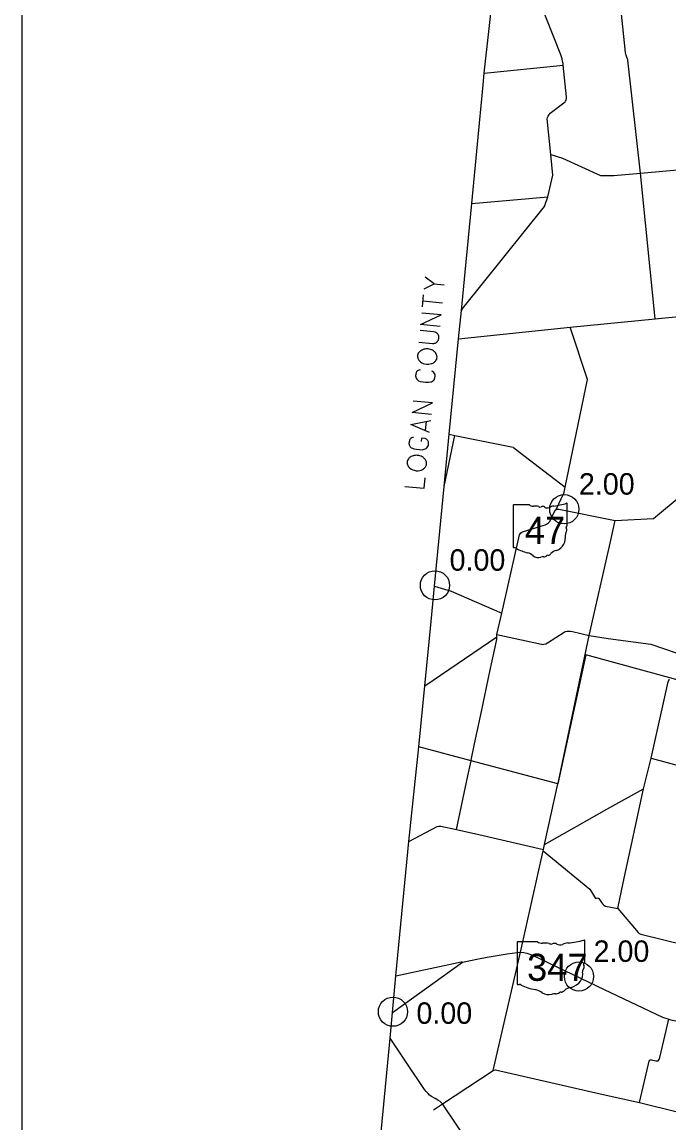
# Model space of a CAD drawing. Extents: x 1659811 to 1934326, y 644115 to 934867.
# Drawn here: x 1659811 to 1693029, y 848887 to 905376 of the extents above; entities that cross this region are included whole.
import ezdxf

# ---------------------------------------------------------------- set-up
doc = ezdxf.new("R2010")
doc.units = 0
for name, color, linetype in [('Default', 7, 'Continuous'), ('GM_X_Adjacent_County_Text', 7, 'Continuous'), ('GM_X_County', 7, 'Continuous'), ('GM_X_County_Road', 7, 'Continuous'), ('GM_X_State_Route', 7, 'Continuous'), ('GM_X_State_Shield', 7, 'Continuous'), ('GM_X_Township', 7, 'Continuous'), ('GM_X_Township_Road', 7, 'Continuous'), ('SC_Scratch1', 7, 'Continuous')]:
    doc.layers.add(name, color=color, linetype=linetype)

msp = doc.modelspace()

# ---------------------------------------------------------------- linework, layer by layer
at = {"layer": 'Default'}
for centre in [(1687654, 880377), (1681014, 876473), (1688408, 856403), (1678856, 854597)]:
    msp.add_circle(centre, 750, dxfattribs=at)
at = {"layer": 'GM_X_Adjacent_County_Text'}
for p, q in [((1680965, 891941), (1681482, 891891)), ((1680366, 890758), (1680427, 891377)), ((1680397, 891072), (1681392, 890974)), ((1680557, 884877), (1680511, 884415))]:
    msp.add_line(p, q, dxfattribs=at)
for points in [[(1680458, 891691), (1680965, 891941), (1680516, 892286)], [(1681273, 889759), (1680278, 889857), (1681331, 890347), (1680336, 890445)], [(1680190, 888956), (1680887, 888888), (1680958, 888888), (1680983, 888894), (1681023, 888906), (1681056, 888918), (1681090, 888939), (1681107, 888953), (1681116, 888960), (1681142, 888989), (1681160, 889011), (1681179, 889041), (1681199, 889086), (1681212, 889133), (1681216, 889180), (1681213, 889227), (1681208, 889259), (1681189, 889309), (1681170, 889350), (1681141, 889385), (1681105, 889420), (1681061, 889448), (1681023, 889468), (1680945, 889483), (1680248, 889552)], [(1680121, 888179), (1680127, 888155), (1680132, 888131), (1680152, 888089), (1680165, 888064), (1680193, 888022), (1680221, 887988), (1680235, 887970), (1680264, 887944), (1680339, 887897), (1680414, 887858), (1680483, 887835), (1680584, 887818), (1680695, 887815), (1680775, 887830), (1680840, 887848), (1680873, 887860), (1680915, 887880), (1680957, 887908), (1680983, 887929), (1681009, 887950), (1681035, 887979), (1681063, 888016), (1681101, 888083), (1681112, 888122), (1681120, 888200), (1681115, 888232), (1681111, 888264), (1681099, 888305), (1681079, 888346), (1681066, 888372), (1681052, 888397), (1681031, 888422), (1681002, 888449), (1680980, 888467), (1680958, 888485), (1680936, 888503), (1680892, 888531), (1680839, 888560), (1680778, 888582), (1680724, 888595), (1680716, 888596), (1680661, 888601), (1680614, 888606), (1680551, 888604), (1680486, 888595), (1680438, 888583), (1680381, 888565), (1680331, 888546), (1680280, 888512), (1680246, 888484), (1680212, 888455), (1680185, 888426), (1680157, 888382), (1680137, 888336), (1680124, 888290), (1680119, 888235), (1680121, 888179)], [(1680247, 887526), (1680157, 887496), (1680106, 887461), (1680071, 887425), (1680052, 887395), (1680028, 887310), (1680020, 887224), (1680040, 887111), (1680081, 887044), (1680117, 887009), (1680169, 886972), (1680253, 886940), (1680409, 886917), (1680526, 886906), (1680605, 886898), (1680676, 886899), (1680804, 886910), (1680828, 886915), (1680886, 886941), (1680928, 886969), (1680973, 887020), (1680993, 887065), (1681015, 887127), (1681022, 887197), (1681021, 887268), (1681015, 887293), (1681003, 887325), (1680974, 887360), (1680939, 887403), (1680895, 887439), (1680858, 887466)], [(1680830, 885246), (1679835, 885344), (1680888, 885834), (1679893, 885931)], [(1680739, 884314), (1679774, 884725), (1680799, 884933)], [(1679907, 884063), (1679867, 884059), (1679826, 884039), (1679783, 884004), (1679730, 883954), (1679711, 883916), (1679700, 883886), (1679687, 883839), (1679678, 883745), (1679682, 883705), (1679688, 883681), (1679700, 883648), (1679741, 883581), (1679792, 883536), (1679852, 883507), (1679937, 883483), (1680061, 883455), (1680225, 883438), (1680359, 883433), (1680464, 883455), (1680563, 883492), (1680598, 883528), (1680634, 883572), (1680674, 883655), (1680682, 883742), (1680675, 883829), (1680663, 883862), (1680650, 883895), (1680622, 883930), (1680578, 883966), (1680510, 884004), (1680314, 884023), (1680298, 883859)], [(1679585, 882718), (1679591, 882694), (1679596, 882670), (1679616, 882628), (1679629, 882603), (1679657, 882561), (1679685, 882526), (1679699, 882509), (1679728, 882482), (1679803, 882436), (1679878, 882397), (1679947, 882374), (1680048, 882356), (1680158, 882353), (1680239, 882369), (1680304, 882386), (1680337, 882399), (1680378, 882419), (1680421, 882446), (1680447, 882467), (1680472, 882489), (1680499, 882518), (1680526, 882554), (1680565, 882622), (1680576, 882660), (1680584, 882739), (1680579, 882771), (1680574, 882803), (1680563, 882844), (1680543, 882885), (1680530, 882910), (1680516, 882935), (1680495, 882961), (1680466, 882988), (1680444, 883005), (1680422, 883023), (1680400, 883041), (1680355, 883070), (1680303, 883098), (1680242, 883120), (1680188, 883134), (1680180, 883134), (1680125, 883140), (1680078, 883144), (1680014, 883143), (1679950, 883133), (1679902, 883122), (1679844, 883104), (1679795, 883085), (1679744, 883051), (1679710, 883022), (1679675, 882994), (1679649, 882965), (1679621, 882920), (1679600, 882875), (1679588, 882829), (1679583, 882774), (1679585, 882718)], [(1679463, 881551), (1680458, 881454), (1680511, 881994)]]:
    msp.add_lwpolyline(points, dxfattribs=at)
at = {"layer": 'GM_X_County'}
msp.add_lwpolyline([(1678185, 847722), (1678709, 853232), (1678835, 854552), (1679011, 856444), (1679673, 863327), (1680034, 866730), (1680177, 868186), (1680485, 871312), (1680811, 874619), (1680988, 876427), (1681487, 881540), (1681748, 884227), (1682085, 887713), (1682226, 889127), (1682370, 890581), (1682565, 892542), (1682900, 896063), (1683481, 902151), (1683546, 902749), (1684285, 909495)], dxfattribs=at)
at = {"layer": 'GM_X_County_Road'}
for points in [[(1692320, 890154), (1691562, 897616), (1690919, 903414), (1690917, 903448), (1690907, 903477), (1690822, 903676), (1690812, 903710), (1690801, 903808), (1690144, 910073)], [(1682469, 890704), (1682469, 890704), (1686638, 895916), (1686800, 896415), (1687065, 897511), (1686957, 898584), (1686774, 900403), (1686791, 900483), (1686820, 900544), (1686859, 900604), (1686892, 900654), (1686924, 900703), (1687695, 901279), (1687721, 901315), (1687742, 901374), (1687763, 901458), (1687761, 901482), (1687764, 901530), (1687599, 903170), (1687590, 903246), (1687557, 903349), (1687541, 903493), (1687482, 903699), (1685143, 909580)], [(1683546, 902749), (1687599, 903170)], [(1686957, 898584), (1687561, 898385), (1689510, 897493), (1690203, 897495), (1691562, 897616), (1696903, 898093), (1700421, 898419), (1700439, 898423), (1700480, 898453)], [(1682900, 896063), (1686800, 896415)], [(1682226, 889127), (1687955, 889723), (1692320, 890154), (1695604, 890476), (1697784, 890690), (1697980, 890720)], [(1682370, 890581), (1682469, 890704)], [(1687239, 880362), (1687636, 881202), (1687652, 881260), (1687705, 881513), (1688852, 887027), (1687955, 889723)], [(1681487, 881540), (1682041, 884168)], [(1681748, 884227), (1682041, 884168), (1685024, 883563), (1685048, 883555), (1685066, 883535), (1687705, 881513)], [(1687336, 866330), (1688931, 873892), (1689970, 878483), (1690266, 879792)], [(1684193, 873956), (1684446, 875046)], [(1682874, 867499), (1682874, 867501), (1683051, 868336), (1683403, 870007), (1683834, 872045), (1684183, 873698), (1684193, 873837), (1684193, 873956)], [(1684193, 873956), (1686476, 873457), (1686536, 873444), (1686596, 873451), (1686712, 873478), (1686788, 873515), (1687640, 874063), (1687705, 874098), (1687803, 874121), (1687966, 874114), (1688068, 874099), (1688931, 873892)], [(1688931, 873892), (1689904, 873747), (1692091, 873455), (1693392, 873009)], [(1682112, 863941), (1682705, 866697), (1682868, 867473), (1682874, 867499)], [(1685406, 857654), (1685406, 857654), (1686571, 862859), (1686584, 862918), (1686642, 863181), (1687328, 866291), (1687336, 866330)], [(1679673, 863327), (1681130, 864096), (1681206, 864115), (1681312, 864120), (1682112, 863941), (1683271, 863681), (1686584, 862918)], [(1686571, 862859), (1688970, 860888), (1689050, 860747), (1689260, 860408), (1689367, 860441), (1689428, 860398), (1689493, 860300), (1689619, 860124), (1689688, 860059), (1689776, 860016), (1690394, 859896), (1691441, 858662), (1691493, 858616), (1691575, 858577), (1693869, 858006), (1695984, 857407), (1697741, 856990), (1697825, 856964), (1697920, 856921), (1699414, 856162), (1699474, 856125), (1699588, 856106), (1701135, 855782)], [(1683994, 851573), (1685406, 857654)], [(1679011, 856444), (1681958, 857066)], [(1681958, 857066), (1681960, 857067), (1682363, 857152), (1682385, 857152), (1682422, 857138)], [(1691507, 849931), (1692018, 852054), (1692046, 852104), (1692078, 852125), (1692126, 852119), (1692350, 852075), (1692408, 852072), (1692472, 852078), (1692523, 852141), (1692554, 852247), (1693017, 854220)], [(1681396, 849867), (1681286, 849981), (1681169, 850064), (1681023, 850149), (1680841, 850251), (1680736, 850319), (1680658, 850392), (1680564, 850494), (1680471, 850611), (1680313, 850859), (1679748, 851694), (1679500, 852054), (1678709, 853232)], [(1681396, 849867), (1683994, 851573), (1684127, 851606), (1686145, 851155), (1689657, 850352), (1691507, 849931), (1695521, 848948)], [(1680932, 849567), (1681396, 849867)], [(1686157, 839885), (1686082, 840008), (1685997, 840088), (1685873, 840179), (1685801, 840311), (1685723, 840504), (1685643, 840667), (1685552, 840801), (1684737, 842098), (1684662, 842253), (1684614, 842419), (1684609, 842569), (1684625, 842746), (1684705, 843116), (1684786, 843507), (1684786, 843694), (1684732, 843893), (1684593, 844294), (1684159, 845639), (1684030, 845923), (1683875, 846186), (1683489, 846775), (1682878, 847686), (1681396, 849867)]]:
    msp.add_lwpolyline(points, dxfattribs=at)
at = {"layer": 'GM_X_State_Route'}
for points in [[(1680988, 876427), (1681845, 876169), (1684446, 875046), (1685359, 879071), (1685380, 879111), (1685424, 879164), (1685503, 879211), (1686669, 879569), (1686745, 879608), (1686850, 879677), (1686907, 879750), (1687185, 880322), (1687239, 880362), (1687295, 880377), (1687379, 880382), (1690266, 879792), (1692235, 879907), (1693661, 881087)], [(1683255, 857309), (1683255, 857310), (1683698, 857401), (1684720, 857574), (1685239, 857641), (1685406, 857654), (1685574, 857632), (1685732, 857599), (1686017, 857504), (1689698, 855729), (1692699, 854310), (1693017, 854220), (1693128, 854188), (1693872, 854024), (1696246, 853500), (1696730, 853397), (1696791, 853383)], [(1678835, 854552), (1682422, 857138)], [(1682422, 857138), (1683255, 857309)]]:
    msp.add_lwpolyline(points, dxfattribs=at)
at = {"layer": 'GM_X_State_Shield'}
for p, q in [((1685021, 880563), (1685021, 878449)), ((1685864, 880599), (1685049, 880599)), ((1687806, 879546), (1687806, 880651)), ((1687805, 879546), (1687806, 879546)), ((1685227, 858145), (1685227, 856031)), ((1686280, 858181), (1685261, 858181)), ((1688707, 857128), (1688707, 858233)), ((1688707, 857128), (1688707, 857128))]:
    msp.add_line(p, q, dxfattribs=at)
for centre, radius, start, end in [((1686814, 883480), 2953, 275.8445, 288.9065), ((1687775, 880656), 31, 351.8621, 97.738), ((1685053, 880567), 32.3, 98.1301, 188.1301), ((1686058, 880844), 313, 231.6195, 271.1119), ((1686162, 879412), 1123, 80.4867, 94.9883), ((1686417, 880578), 90.3, 219.7921, 297.1024), ((1686550, 880334), 188, 54.4667, 119.1411), ((1686792, 880669), 226, 233.8562, 294.8282), ((1687190, 879953), 594, 97.3462, 120.7689), ((1687773, 879541), 33.2, 289.6038, 7.7341), ((1686979, 878943), 739, 292.3089, 8.9858), ((1687917, 879083), 210, 136.8065, 186.9296), ((1687799, 879465), 48, 107.944, 210.337), ((1687493, 879325), 288, 340.033, 23.6496), ((1685054, 878445), 32.5, 171.9584, 258.3066), ((1685058, 878661), 248, 267.339, 280.6039), ((1685109, 878327), 89.5, 29.7484, 93.2717), ((1686240, 880226), 2132, 240.4129, 257.1985), ((1685604, 877500), 667, 47.1842, 75.836), ((1686326, 878317), 423, 230.7004, 286.2918), ((1686570, 877586), 348, 85.6951, 111.2099), ((1686601, 878159), 226, 268.777, 315.5493), ((1686805, 877954), 63.5, 65.7517, 132.6484), ((1686778, 878244), 239, 282.8732, 323.2771), ((1687291, 877856), 404, 94.4031, 142.5768)]:
    msp.add_arc(centre, radius, start, end, dxfattribs=at)
for centre, major_axis, start_param, end_param in [((1685267, 858149), (40.3, 0), 1.712693, 3.28349), ((1686523, 858426), (391, 0), 4.042523, 4.731795), ((1686653, 856995), (1404, 0), 1.404758, 1.657858), ((1686971, 858160), (113, 0), 3.836095, 5.185415), ((1687137, 857916), (235, 0), 0.950623, 2.079405), ((1687938, 857535), (743, 0), 1.699011, 2.107814), ((1687467, 861062), (3691, 0), 4.814394, 5.042369), ((1688668, 858238), (38.7, 0), 6.141152, 7.989035), ((1687440, 858251), (282, 0), 4.081561, 5.145723), ((1688698, 857047), (60, 0), 1.883978, 3.671073), ((1688317, 856907), (360, 0), 5.934695, 6.695948), ((1688666, 857124), (41.5, 0), 5.05454, 6.418171), ((1687674, 856525), (923, 0), 5.101752, 6.440018), ((1688846, 856665), (262, 0), 2.387724, 3.262537), ((1685267, 856027), (40.7, 0), 3.00124, 4.508301), ((1685273, 856243), (310, 0), 4.665946, 4.897461), ((1685337, 855909), (112, 0), 0.519207, 1.627899), ((1686750, 857808), (2665, 0), 4.195997, 4.488961), ((1688063, 855438), (506, 0), 1.647645, 2.488434), ((1685955, 855082), (834, 0), 0.823519, 1.323587), ((1686857, 855899), (529, 0), 4.026481, 4.996735), ((1687163, 855168), (435, 0), 1.495662, 1.94098), ((1687202, 855741), (282, 0), 4.691044, 5.507374), ((1687457, 855536), (79.4, 0), 1.147584, 2.315152), ((1687423, 855826), (298, 0), 4.937069, 5.64225)]:
    msp.add_ellipse(centre, major_axis=major_axis, ratio=0.8, start_param=start_param, end_param=end_param, dxfattribs=at)
at = {"layer": 'GM_X_Township'}
for points in [[(1682226, 889127), (1687955, 889723), (1692320, 890154), (1695604, 890476), (1697784, 890690), (1697980, 890720), (1703970, 891289), (1704923, 891387), (1707921, 891693), (1711124, 892059), (1713704, 892393), (1718862, 893030), (1720453, 893227), (1723246, 893569)], [(1707384, 861441), (1703203, 862401), (1702486, 862566), (1701637, 862761), (1701427, 862815), (1701232, 862855), (1701134, 862904), (1700968, 862884), (1700995, 862999), (1701492, 865179), (1695679, 866503), (1694552, 866837), (1694575, 866937), (1695500, 871038), (1693067, 871731), (1688757, 872902), (1687328, 866291), (1682868, 867473), (1680177, 868186)]]:
    msp.add_lwpolyline(points, dxfattribs=at)
at = {"layer": 'GM_X_Township_Road'}
for points in [[(1680485, 871312), (1684193, 873837)], [(1690952, 862471), (1690952, 862472), (1691109, 863177), (1691724, 866037), (1692111, 867610), (1692983, 871525), (1693034, 871647), (1693042, 871666)], [(1692111, 867610), (1694572, 866938)], [(1686642, 863181), (1689837, 864989), (1691724, 866037)], [(1690394, 859896), (1690670, 861201), (1690952, 862471)]]:
    msp.add_lwpolyline(points, dxfattribs=at)
at = {"layer": 'SC_Scratch1'}
msp.add_lwpolyline([(1659811, 738617), (1659811, 934867), (1794311, 934867), (1794311, 738617)], close=True, dxfattribs=at)

# ---------------------------------------------------------------- texts
at = {"layer": 'Default'}
for s, p in [('2.00', (1688404, 881127)), ('0.00', (1681764, 877223)), ('2.00', (1689158, 857153)), ('0.00', (1680063, 853975))]:
    msp.add_text(s, height=1100, dxfattribs=at).set_placement(p)
at = {"layer": 'GM_X_State_Shield'}
for s, p in [('47', (1685627, 878598)), ('347', (1685741, 856180))]:
    msp.add_text(s, height=1392.2, dxfattribs=at).set_placement(p)

doc.saveas('drawing.dxf')
